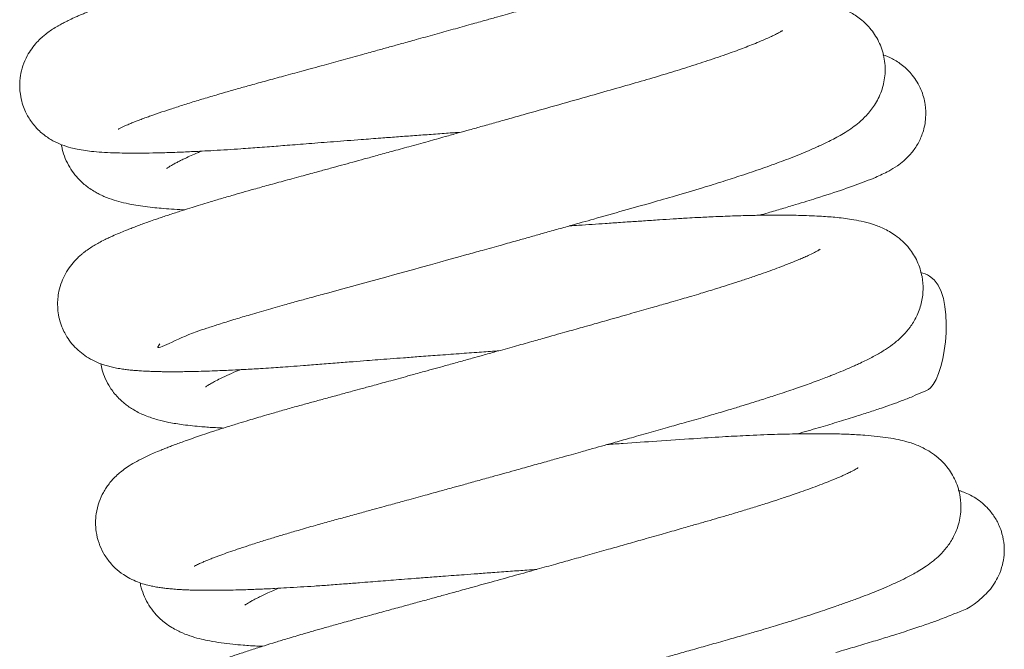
# Model space of a CAD drawing. Header units: inches. Extents: x 0 to 77643, y -44170 to 0.
# Tile 303 of 546: x 75579.49 to 75582.36, y -39654.5 to -39652.67. Entities that reach past the tile are written whole.
import ezdxf

# ---------------------------------------------------------------- set-up
doc = ezdxf.new("R2010")
doc.units = ezdxf.units.IN
doc.header["$MEASUREMENT"] = 0
doc.layers.get('0').update_dxf_attribs({"lineweight": 0})

msp = doc.modelspace()

# ---------------------------------------------------------------- linework, layer by layer
at = {"color": 7, "linetype": 'Continuous'}
for points, knots in [([(75579.77774, -39652.98465), (75579.77775, -39652.98465), (75579.77816, -39652.98441), (75579.7805, -39652.98311), (75579.78541, -39652.98062), (75579.79254, -39652.97724), (75579.80057, -39652.97366), (75579.80818, -39652.97042), (75579.81437, -39652.96786), (75579.8212, -39652.96509), (75579.83092, -39652.96124), (75579.84351, -39652.95642), (75579.85791, -39652.9511), (75579.8755, -39652.94477), (75579.89831, -39652.93682), (75579.92941, -39652.9264), (75579.96563, -39652.91473), (75580.00499, -39652.90248), (75580.04648, -39652.88997), (75580.08789, -39652.87783), (75580.12709, -39652.86662), (75580.16693, -39652.85544), (75580.21041, -39652.84351), (75580.26004, -39652.83004), (75580.31615, -39652.81472), (75580.37404, -39652.79887), (75580.43329, -39652.7826), (75580.48543, -39652.76824), (75580.53093, -39652.75568), (75580.56912, -39652.74513), (75580.60678, -39652.7347), (75580.65063, -39652.72254), (75580.70058, -39652.70867), (75580.75387, -39652.69383), (75580.80376, -39652.67991), (75580.84726, -39652.66776), (75580.88251, -39652.65789), (75580.91171, -39652.6497), (75580.93729, -39652.64252), (75580.96775, -39652.63397), (75581.01022, -39652.62202), (75581.06808, -39652.60571), (75581.13159, -39652.58776), (75581.19411, -39652.57001), (75581.25123, -39652.55379), (75581.30375, -39652.53868), (75581.35244, -39652.52421), (75581.40071, -39652.50948), (75581.45062, -39652.49373), (75581.49916, -39652.4778), (75581.54074, -39652.4636), (75581.58021, -39652.44958), (75581.61679, -39652.43602), (75581.65446, -39652.42127), (75581.68615, -39652.40805), (75581.71191, -39652.39659), (75581.73414, -39652.38609), (75581.75416, -39652.37596), (75581.77456, -39652.36474), (75581.79267, -39652.35375), (75581.81034, -39652.34172), (75581.82736, -39652.32857), (75581.84742, -39652.31024), (75581.87104, -39652.28248), (75581.89334, -39652.24156), (75581.90522, -39652.19054), (75581.90282, -39652.14453), (75581.89112, -39652.10372), (75581.87364, -39652.07085), (75581.85097, -39652.04333), (75581.82876, -39652.02397), (75581.80595, -39652.00904), (75581.78551, -39651.99865), (75581.76522, -39651.9906), (75581.74651, -39651.98471), (75581.72949, -39651.98032), (75581.71338, -39651.9769), (75581.69503, -39651.97361), (75581.67428, -39651.97061), (75581.6499, -39651.9679), (75581.62192, -39651.9655), (75581.588, -39651.96343), (75581.54796, -39651.96198), (75581.5085, -39651.96133), (75581.47206, -39651.96124), (75581.43414, -39651.96157), (75581.39075, -39651.96241), (75581.3411, -39651.96393), (75581.28786, -39651.96612), (75581.22954, -39651.96906), (75581.17311, -39651.97244), (75581.12359, -39651.97577), (75581.08399, -39651.97841), (75581.04199, -39651.98124), (75580.99426, -39651.98449), (75580.94622, -39651.98778), (75580.90554, -39651.9906), (75580.88196, -39651.99223), (75580.87171, -39651.99295)], [0.9193749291, 0.9193749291, 0.9193749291, 0.9193749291, 0.9194083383, 0.9194743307, 0.9195336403, 0.9195982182, 0.9196682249, 0.9197110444, 0.9197424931, 0.9197756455, 0.9198229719, 0.9198901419, 0.9199533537, 0.920004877, 0.9200964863, 0.9202042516, 0.9203156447, 0.9204281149, 0.9205378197, 0.9206441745, 0.9207376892, 0.9208187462, 0.9209185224, 0.9210260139, 0.9211368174, 0.9212670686, 0.9213759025, 0.9214869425, 0.9215697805, 0.9216366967, 0.9217042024, 0.9217831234, 0.9218834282, 0.9219840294, 0.9220811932, 0.9221625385, 0.922228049, 0.9222797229, 0.9223276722, 0.922373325, 0.9224534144, 0.9225716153, 0.922709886, 0.9228306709, 0.9229531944, 0.9230686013, 0.9231710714, 0.9232782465, 0.923403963, 0.9235337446, 0.9236508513, 0.9237444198, 0.9238696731, 0.9239908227, 0.9241165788, 0.9242108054, 0.9242896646, 0.924387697, 0.9244730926, 0.9245675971, 0.9246441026, 0.9247271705, 0.9248107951, 0.9249186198, 0.9250384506, 0.925149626, 0.9252534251, 0.9253224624, 0.9254125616, 0.9254875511, 0.9255660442, 0.9256299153, 0.9257039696, 0.9257864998, 0.9258558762, 0.925927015, 0.9259952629, 0.9260529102, 0.9261529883, 0.926245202, 0.926330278, 0.926458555, 0.9265916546, 0.9267081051, 0.9268050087, 0.9268945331, 0.927008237, 0.9271323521, 0.9272504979, 0.9273722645, 0.9275147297, 0.9276062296, 0.9276748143, 0.9277522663, 0.9278540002, 0.9279510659, 0.9280253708, 0.928082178, 0.928082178, 0.928082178, 0.928082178]), ([(75581.60339, -39652.06079), (75581.6034, -39652.06079), (75581.60323, -39652.06088), (75581.60032, -39652.06276), (75581.59503, -39652.06578), (75581.5881, -39652.06946), (75581.5802, -39652.07347), (75581.56993, -39652.07838), (75581.55931, -39652.08321), (75581.54957, -39652.08749), (75581.53905, -39652.09198), (75581.52505, -39652.09777), (75581.50689, -39652.10501), (75581.48577, -39652.1131), (75581.46393, -39652.12117), (75581.4322, -39652.13255), (75581.38798, -39652.14771), (75581.32861, -39652.16696), (75581.27419, -39652.18376), (75581.22596, -39652.19816), (75581.18222, -39652.21085), (75581.13513, -39652.22433), (75581.08469, -39652.23875), (75581.03036, -39652.25423), (75580.97707, -39652.26936), (75580.93122, -39652.28234), (75580.89363, -39652.29295), (75580.85714, -39652.30324), (75580.81378, -39652.31544), (75580.75908, -39652.33078), (75580.6922, -39652.34949), (75580.63499, -39652.36543), (75580.59425, -39652.37676), (75580.57514, -39652.38206), (75580.56267, -39652.38552), (75580.55387, -39652.38796), (75580.5423, -39652.39117), (75580.50814, -39652.40062), (75580.45617, -39652.41498), (75580.38874, -39652.43354), (75580.32424, -39652.45123), (75580.25501, -39652.47013), (75580.18076, -39652.49033), (75580.10578, -39652.51056), (75580.04554, -39652.52743), (75580.00002, -39652.54049), (75579.96173, -39652.55168), (75579.91969, -39652.56427), (75579.8761, -39652.57771), (75579.83839, -39652.58974), (75579.80841, -39652.5996), (75579.78604, -39652.60716), (75579.76807, -39652.61337), (75579.75212, -39652.61901), (75579.73502, -39652.62517), (75579.7162, -39652.63217), (75579.69762, -39652.63935), (75579.68248, -39652.64543), (75579.67075, -39652.6503), (75579.6601, -39652.65486), (75579.64696, -39652.66068), (75579.63533, -39652.66612), (75579.62562, -39652.67092), (75579.61927, -39652.67417), (75579.61396, -39652.67696), (75579.60792, -39652.68024), (75579.60091, -39652.68422), (75579.59131, -39652.68995), (75579.57955, -39652.69759), (75579.56687, -39652.70692), (75579.55354, -39652.71814), (75579.54037, -39652.73097), (75579.52519, -39652.74935), (75579.51079, -39652.7722), (75579.49923, -39652.79855), (75579.49271, -39652.82485), (75579.49037, -39652.84621), (75579.49009, -39652.86412), (75579.4919, -39652.88523), (75579.49683, -39652.90774), (75579.50448, -39652.92858), (75579.51286, -39652.94544), (75579.52213, -39652.96036), (75579.53384, -39652.97566), (75579.54695, -39652.9894), (75579.56128, -39653.00156), (75579.57448, -39653.01087), (75579.59158, -39653.02107), (75579.61505, -39653.03166), (75579.63777, -39653.03863), (75579.6599, -39653.04371), (75579.68189, -39653.04734), (75579.70778, -39653.05034), (75579.73765, -39653.05258), (75579.77075, -39653.05398), (75579.80459, -39653.05461), (75579.83957, -39653.05467), (75579.87898, -39653.05417), (75579.92404, -39653.053), (75579.97215, -39653.05117), (75580.01625, -39653.04907), (75580.05734, -39653.04683), (75580.09509, -39653.04455), (75580.13106, -39653.04219), (75580.16238, -39653.04), (75580.19024, -39653.03796), (75580.22574, -39653.03526), (75580.27325, -39653.03144), (75580.33534, -39653.02658), (75580.40731, -39653.02101), (75580.47768, -39653.01564), (75580.53922, -39653.01101), (75580.5892, -39653.00727), (75580.63629, -39653.00379), (75580.68484, -39653.00023), (75580.732, -39652.99679), (75580.76303, -39652.99455), (75580.77721, -39652.99353)], [0.0753856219, 0.0753856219, 0.0753856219, 0.0753856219, 0.075410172, 0.0754750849, 0.0755554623, 0.0755994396, 0.0756567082, 0.0757318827, 0.075788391, 0.0758309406, 0.0758761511, 0.075934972, 0.0760109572, 0.076091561, 0.0761664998, 0.0762320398, 0.076393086, 0.076554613, 0.0767025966, 0.0767914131, 0.0768911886, 0.0769950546, 0.07709555, 0.0772076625, 0.0773275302, 0.0774141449, 0.0774770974, 0.0775461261, 0.0776245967, 0.0777252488, 0.0778567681, 0.0780019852, 0.0780469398, 0.0780863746, 0.0781097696, 0.0781174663, 0.0781359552, 0.0781751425, 0.0783108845, 0.0784316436, 0.0785640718, 0.0786889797, 0.0788464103, 0.0790220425, 0.0791706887, 0.0792522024, 0.0793420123, 0.0794489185, 0.0795707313, 0.0796906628, 0.0797699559, 0.079841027, 0.0799015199, 0.0799477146, 0.0800007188, 0.0800793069, 0.0801598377, 0.0802185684, 0.0802664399, 0.0803101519, 0.0803596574, 0.0804451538, 0.0804793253, 0.0805010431, 0.0805290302, 0.0805618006, 0.0805969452, 0.0806345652, 0.0807046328, 0.0807685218, 0.0808136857, 0.0808786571, 0.0809374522, 0.0809943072, 0.0810635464, 0.0811257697, 0.0811601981, 0.0811934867, 0.0812328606, 0.0812861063, 0.081329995, 0.0813652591, 0.0813999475, 0.0814376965, 0.0814857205, 0.081525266, 0.0815637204, 0.0816037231, 0.0816856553, 0.0817858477, 0.0818658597, 0.0819712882, 0.0820789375, 0.0822105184, 0.0823472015, 0.0824635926, 0.0825712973, 0.0826932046, 0.0828264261, 0.082956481, 0.0830768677, 0.0831581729, 0.083251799, 0.08333923, 0.0833999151, 0.083456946, 0.083518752, 0.0836250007, 0.0837512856, 0.0838923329, 0.0840452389, 0.0841513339, 0.0842361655, 0.0843216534, 0.084409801, 0.0845013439, 0.0845784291, 0.0845784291, 0.0845784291, 0.0845784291]), ([(75579.89884, -39653.61039), (75579.89568, -39653.6144), (75579.88046, -39653.63523), (75579.95847, -39653.58972), (75580.0355, -39653.5649), (75580.07199, -39653.55295), (75580.11198, -39653.5405), (75580.15842, -39653.52647), (75580.20758, -39653.51209), (75580.25712, -39653.49804), (75580.30111, -39653.48585), (75580.34197, -39653.47476), (75580.49408, -39653.43332), (75580.66793, -39653.38543), (75580.84257, -39653.33685), (75580.89187, -39653.32311), (75580.93826, -39653.31016), (75580.97833, -39653.29895), (75581.01657, -39653.28823), (75581.05621, -39653.27711), (75581.10629, -39653.26303), (75581.17182, -39653.24457), (75581.25098, -39653.22219), (75581.33024, -39653.19968), (75581.40723, -39653.17776), (75581.4772, -39653.15693), (75581.54069, -39653.13721), (75581.58784, -39653.12196), (75581.62519, -39653.10946), (75581.65523, -39653.09912), (75581.68429, -39653.08881), (75581.71264, -39653.07842), (75581.74115, -39653.06759), (75581.76956, -39653.0563), (75581.79326, -39653.04639), (75581.81167, -39653.03833), (75581.82627, -39653.03171), (75581.84208, -39653.02425), (75581.85947, -39653.01558), (75581.87823, -39653.00556), (75581.89824, -39652.99385), (75581.91791, -39652.98093), (75581.9391, -39652.96458), (75581.9595, -39652.94577), (75581.98417, -39652.9155), (75582.00413, -39652.87662), (75582.01524, -39652.82958), (75582.01383, -39652.78073), (75581.99951, -39652.73352), (75581.973, -39652.6918), (75581.94461, -39652.66416), (75581.91047, -39652.64211), (75581.88216, -39652.62963), (75581.85546, -39652.62097), (75581.82953, -39652.61483), (75581.80652, -39652.61066), (75581.78372, -39652.60745), (75581.76141, -39652.60493), (75581.73841, -39652.60293), (75581.71618, -39652.60143), (75581.69542, -39652.60034), (75581.67136, -39652.59937), (75581.63225, -39652.59834), (75581.57993, -39652.59803), (75581.522, -39652.59886), (75581.46556, -39652.60037), (75581.40583, -39652.60267), (75581.33392, -39652.60628), (75581.25899, -39652.61099), (75581.17721, -39652.61651), (75581.09447, -39652.62212), (75581.02756, -39652.62673), (75580.99143, -39652.62924), (75580.98244, -39652.62987)], [0.9065676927, 0.9065676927, 0.9065676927, 0.9065676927, 0.9066628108, 0.9072491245, 0.9073536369, 0.9074582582, 0.9075856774, 0.9076955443, 0.9078272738, 0.9079520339, 0.9080434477, 0.9081233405, 0.908218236, 0.9090091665, 0.9090915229, 0.9091962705, 0.9092847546, 0.9093514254, 0.9094215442, 0.9095006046, 0.9095764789, 0.9097081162, 0.9098802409, 0.9100463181, 0.9101950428, 0.9103725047, 0.9105153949, 0.9106466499, 0.9107274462, 0.9108108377, 0.9108942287, 0.9109778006, 0.9110668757, 0.9111652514, 0.9112644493, 0.9113226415, 0.9113744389, 0.9114372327, 0.9115144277, 0.9115979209, 0.9116909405, 0.9117942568, 0.9118830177, 0.9119847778, 0.912090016, 0.9121998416, 0.9122983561, 0.912401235, 0.9125019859, 0.912602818, 0.9127123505, 0.9128104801, 0.9129051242, 0.9130253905, 0.9131214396, 0.9132292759, 0.9133080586, 0.9133920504, 0.913487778, 0.9135569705, 0.9136232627, 0.9136949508, 0.9137869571, 0.913980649, 0.9141316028, 0.9142374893, 0.9143923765, 0.9145449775, 0.9147083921, 0.9148607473, 0.9150368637, 0.9151877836, 0.9152376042, 0.9152376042, 0.9152376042, 0.9152376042]), ([(75581.71422, -39652.69753), (75581.71422, -39652.69753), (75581.71402, -39652.69767), (75581.71261, -39652.69859), (75581.71027, -39652.7), (75581.70717, -39652.70179), (75581.70131, -39652.70502), (75581.69271, -39652.70946), (75581.67919, -39652.71593), (75581.6631, -39652.72319), (75581.64274, -39652.73183), (75581.62027, -39652.74084), (75581.59058, -39652.75225), (75581.54879, -39652.76747), (75581.49235, -39652.78671), (75581.43155, -39652.80628), (75581.36901, -39652.82551), (75581.30268, -39652.84499), (75581.23123, -39652.86539), (75581.15106, -39652.88829), (75581.06388, -39652.91303), (75580.98622, -39652.93496), (75580.92554, -39652.95203), (75580.88198, -39652.96425), (75580.84108, -39652.9757), (75580.80373, -39652.98614), (75580.76736, -39652.99629), (75580.72703, -39653.00751), (75580.67891, -39653.02088), (75580.62698, -39653.03527), (75580.57739, -39653.04897), (75580.53412, -39653.06089), (75580.49622, -39653.07131), (75580.46171, -39653.08078), (75580.4287, -39653.08982), (75580.39539, -39653.09892), (75580.358, -39653.10912), (75580.31392, -39653.12111), (75580.26519, -39653.13431), (75580.21722, -39653.14733), (75580.17584, -39653.15883), (75580.14012, -39653.16894), (75580.10569, -39653.17884), (75580.0713, -39653.18892), (75580.03904, -39653.19857), (75580.01124, -39653.20706), (75579.98459, -39653.21533), (75579.95531, -39653.22463), (75579.92334, -39653.23505), (75579.89529, -39653.24452), (75579.87273, -39653.25236), (75579.85531, -39653.25858), (75579.83968, -39653.26429), (75579.82504, -39653.26978), (75579.81143, -39653.27502), (75579.79679, -39653.28082), (75579.77948, -39653.28795), (75579.76285, -39653.29519), (75579.74836, -39653.30188), (75579.73544, -39653.30816), (75579.72156, -39653.31537), (75579.70746, -39653.32341), (75579.69365, -39653.33213), (75579.6826, -39653.33993), (75579.67216, -39653.34824), (75579.66522, -39653.35416), (75579.65163, -39653.36722), (75579.63833, -39653.38275), (75579.62368, -39653.40491), (75579.61218, -39653.42951), (75579.6047, -39653.45433), (75579.60118, -39653.47811), (75579.60055, -39653.49645), (75579.60178, -39653.51666), (75579.60559, -39653.53792), (75579.61247, -39653.55942), (75579.62207, -39653.58038), (75579.63463, -39653.60061), (75579.65118, -39653.62043), (75579.67045, -39653.63785), (75579.69253, -39653.65292), (75579.71628, -39653.66479), (75579.73669, -39653.67208), (75579.75397, -39653.67689), (75579.76963, -39653.68039), (75579.78526, -39653.68312), (75579.80103, -39653.68529), (75579.81563, -39653.68688), (75579.83023, -39653.68816), (75579.84727, -39653.68934), (75579.86569, -39653.69027), (75579.88327, -39653.69086), (75579.89687, -39653.69119), (75579.9088, -39653.69139), (75579.92063, -39653.69151), (75579.93454, -39653.69157), (75579.95108, -39653.69154), (75579.97187, -39653.69133), (75579.99724, -39653.69089), (75580.02699, -39653.69012), (75580.05779, -39653.68906), (75580.08577, -39653.68792), (75580.11408, -39653.68662), (75580.14861, -39653.68485), (75580.18616, -39653.68269), (75580.22167, -39653.68044), (75580.25107, -39653.67847), (75580.28248, -39653.67625), (75580.32069, -39653.67341), (75580.36584, -39653.66981), (75580.41426, -39653.66599), (75580.46031, -39653.6624), (75580.49981, -39653.65934), (75580.53559, -39653.65659), (75580.57112, -39653.65388), (75580.61115, -39653.65085), (75580.65723, -39653.64738), (75580.71112, -39653.64336), (75580.76991, -39653.63902), (75580.82792, -39653.63479), (75580.86679, -39653.63198), (75580.88589, -39653.6306), (75580.88774, -39653.63047)], [0.0882242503, 0.0882242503, 0.0882242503, 0.0882242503, 0.0882417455, 0.0883043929, 0.0883548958, 0.0883906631, 0.088429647, 0.0885288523, 0.0885944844, 0.0886804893, 0.088783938, 0.0888726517, 0.0889508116, 0.0891097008, 0.0892830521, 0.0894396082, 0.0895863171, 0.0897375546, 0.0898910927, 0.0900474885, 0.090233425, 0.0904112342, 0.090497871, 0.0905806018, 0.0906587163, 0.0907291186, 0.0907911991, 0.0908634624, 0.0909561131, 0.0910623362, 0.0911572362, 0.0912385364, 0.0913107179, 0.0913768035, 0.0914404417, 0.0915058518, 0.0915757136, 0.0916663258, 0.0917767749, 0.0918824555, 0.0919770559, 0.0920534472, 0.0921274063, 0.0922192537, 0.092304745, 0.09237239, 0.0924378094, 0.0925197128, 0.0926182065, 0.0927209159, 0.0927867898, 0.0928427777, 0.0929005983, 0.0929551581, 0.0930070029, 0.0930590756, 0.0931329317, 0.0932248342, 0.0932848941, 0.0933378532, 0.0934162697, 0.0934873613, 0.0935514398, 0.093617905, 0.0936478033, 0.0936884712, 0.0937290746, 0.0937944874, 0.0938579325, 0.0939149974, 0.0939723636, 0.0940172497, 0.094055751, 0.0940888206, 0.0941369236, 0.0941839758, 0.0942231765, 0.0942755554, 0.094329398, 0.0943868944, 0.094448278, 0.0945256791, 0.0946112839, 0.0946693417, 0.0947333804, 0.0948119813, 0.0948775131, 0.0949442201, 0.0950003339, 0.0950672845, 0.0951573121, 0.0952197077, 0.0952643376, 0.0953051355, 0.0953457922, 0.0953860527, 0.0954444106, 0.0955059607, 0.095580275, 0.0956718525, 0.0957596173, 0.095831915, 0.0958916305, 0.0959744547, 0.0960862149, 0.0961567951, 0.0962165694, 0.0962823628, 0.0963620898, 0.0964609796, 0.0965640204, 0.0966561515, 0.0967340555, 0.0967941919, 0.0968627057, 0.0969368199, 0.0970199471, 0.0971197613, 0.0972345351, 0.0973419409, 0.09743577, 0.0974458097, 0.0974458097, 0.0974458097, 0.0974458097]), ([(75581.64724, -39653.23566), (75581.65587, -39653.23319), (75581.67836, -39653.22669), (75581.71403, -39653.21623), (75581.75162, -39653.20498), (75581.78458, -39653.19491), (75581.86363, -39653.17026), (75581.93181, -39653.14707), (75581.98347, -39653.12622), (75582.00548, -39653.11642), (75582.02583, -39653.10627), (75582.04539, -39653.0948), (75582.06778, -39653.07839), (75582.09151, -39653.05489), (75582.11016, -39653.02793), (75582.12602, -39652.99236), (75582.13362, -39652.95374), (75582.13208, -39652.91061), (75582.11973, -39652.86697), (75582.09596, -39652.82768), (75582.06515, -39652.79756), (75582.03428, -39652.77816), (75582.01593, -39652.77061), (75582.00743, -39652.76765)], [0.9151035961, 0.9151035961, 0.9151035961, 0.9151035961, 0.9151672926, 0.9152719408, 0.9153809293, 0.9154754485, 0.9155575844, 0.9161024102, 0.9162444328, 0.9163503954, 0.916453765, 0.9165802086, 0.9166529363, 0.9167316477, 0.9168062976, 0.9168764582, 0.9169615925, 0.9170367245, 0.9171242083, 0.917221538, 0.9173050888, 0.9173878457, 0.9174725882, 0.9174725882, 0.9174725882, 0.9174725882]), ([(75579.61179, -39653.03003), (75579.6125, -39653.03421), (75579.61724, -39653.05745), (75579.63, -39653.08816), (75579.65104, -39653.11832), (75579.66725, -39653.13579), (75579.68184, -39653.14847), (75579.69541, -39653.1586), (75579.7092, -39653.16724), (75579.72265, -39653.17447), (75579.74249, -39653.18368), (75579.76478, -39653.19165), (75579.79363, -39653.19953), (75579.8212, -39653.20513), (75579.84899, -39653.20953), (75579.87611, -39653.21285), (75579.904, -39653.21552), (75579.93302, -39653.21768), (75579.95633, -39653.21895), (75579.96938, -39653.21952), (75579.97125, -39653.2196)], [0.0769561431, 0.0769561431, 0.0769561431, 0.0769561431, 0.0769836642, 0.0771093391, 0.0771692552, 0.0772325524, 0.0772745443, 0.077317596, 0.0773719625, 0.0774136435, 0.0774625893, 0.0775771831, 0.0776869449, 0.0778033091, 0.0779022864, 0.0780065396, 0.0780914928, 0.0781892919, 0.078288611, 0.0783051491, 0.0783051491, 0.0783051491, 0.0783051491]), ([(75579.91801, -39653.0996), (75579.918, -39653.09961), (75579.919, -39653.09882), (75579.92354, -39653.09577), (75579.93007, -39653.09173), (75579.94003, -39653.0861), (75579.95093, -39653.08037), (75579.96141, -39653.07513), (75579.97418, -39653.069), (75579.98977, -39653.06186), (75580.00603, -39653.05478), (75580.0164, -39653.05041), (75580.0202, -39653.04883)], [0.92402067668, 0.92402067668, 0.92402067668, 0.92402067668, 0.92409837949, 0.92415186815, 0.92423302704, 0.92431862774, 0.92438232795, 0.92443638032, 0.92449266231, 0.92457154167, 0.92464745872, 0.9246896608, 0.9246896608, 0.9246896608, 0.9246896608]), ([(75579.99886, -39654.2585), (75579.9989, -39654.25848), (75580.00002, -39654.25782), (75580.00457, -39654.25544), (75580.01093, -39654.25237), (75580.01836, -39654.24898), (75580.02828, -39654.24467), (75580.04099, -39654.23944), (75580.05402, -39654.23433), (75580.06555, -39654.22995), (75580.07999, -39654.22459), (75580.09929, -39654.21767), (75580.1252, -39654.20872), (75580.15637, -39654.19835), (75580.19159, -39654.18706), (75580.22838, -39654.17566), (75580.26466, -39654.16472), (75580.30517, -39654.15279), (75580.34858, -39654.14035), (75580.39331, -39654.12783), (75580.435, -39654.11644), (75580.47586, -39654.10534), (75580.513, -39654.09521), (75580.54487, -39654.0865), (75580.5767, -39654.07778), (75580.61647, -39654.06688), (75580.66393, -39654.05384), (75580.71109, -39654.04085), (75580.75055, -39654.02996), (75580.78714, -39654.01985), (75580.82543, -39654.00925), (75580.86435, -39653.99846), (75580.90088, -39653.98831), (75580.93801, -39653.97799), (75580.9795, -39653.96643), (75581.02311, -39653.95427), (75581.06274, -39653.94319), (75581.09619, -39653.93383), (75581.1286, -39653.92475), (75581.16083, -39653.91571), (75581.1947, -39653.90619), (75581.23214, -39653.89566), (75581.27817, -39653.88268), (75581.33115, -39653.86772), (75581.3843, -39653.85266), (75581.4276, -39653.84036), (75581.46213, -39653.83053), (75581.48868, -39653.82297), (75581.51225, -39653.81615), (75581.53488, -39653.80954), (75581.56146, -39653.80166), (75581.59178, -39653.79253), (75581.62073, -39653.78362), (75581.64328, -39653.77655), (75581.66166, -39653.77072), (75581.68031, -39653.76473), (75581.70234, -39653.75754), (75581.72683, -39653.74939), (75581.75193, -39653.74084), (75581.77588, -39653.73249), (75581.79901, -39653.72422), (75581.82085, -39653.7162), (75581.84004, -39653.70895), (75581.85883, -39653.70168), (75581.87991, -39653.69329), (75581.90091, -39653.68455), (75581.91791, -39653.67717), (75581.93065, -39653.67146), (75581.94415, -39653.66522), (75581.95934, -39653.65789), (75581.97543, -39653.64967), (75581.99525, -39653.63887), (75582.0168, -39653.62587), (75582.0419, -39653.60801), (75582.06439, -39653.58854), (75582.08745, -39653.56186), (75582.10599, -39653.53222), (75582.12036, -39653.4941), (75582.12596, -39653.45394), (75582.12272, -39653.41133), (75582.10919, -39653.36929), (75582.08214, -39653.3261), (75582.04566, -39653.29324), (75582.00803, -39653.27258), (75581.97582, -39653.26062), (75581.94548, -39653.25279), (75581.91034, -39653.2463), (75581.87057, -39653.24146), (75581.81998, -39653.23771), (75581.76722, -39653.23569), (75581.71285, -39653.23504), (75581.66467, -39653.23529), (75581.61725, -39653.23615), (75581.56759, -39653.23761), (75581.52358, -39653.23937), (75581.48904, -39653.24101), (75581.46365, -39653.2423), (75581.43319, -39653.24398), (75581.39641, -39653.2462), (75581.35408, -39653.24901), (75581.31169, -39653.25184), (75581.27364, -39653.2544), (75581.23645, -39653.25692), (75581.18763, -39653.26025), (75581.13758, -39653.2637), (75581.10226, -39653.26616), (75581.09296, -39653.26681)], [0.8937692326, 0.8937692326, 0.8937692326, 0.8937692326, 0.8938355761, 0.8939123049, 0.8939736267, 0.8940206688, 0.8940883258, 0.8941743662, 0.8942346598, 0.8942831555, 0.8943314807, 0.8944196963, 0.8945103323, 0.894610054, 0.8947265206, 0.8948285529, 0.8949190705, 0.895014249, 0.8951344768, 0.8952300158, 0.8953206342, 0.8954099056, 0.8954917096, 0.8955527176, 0.8956056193, 0.8956846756, 0.8957907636, 0.8958848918, 0.8959580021, 0.8960169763, 0.8960932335, 0.896174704, 0.8962360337, 0.8962981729, 0.8963825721, 0.8964680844, 0.8965421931, 0.8966048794, 0.896656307, 0.8967252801, 0.8967877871, 0.8968497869, 0.8969406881, 0.8970552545, 0.897162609, 0.8972613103, 0.8973225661, 0.8973799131, 0.8974309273, 0.8974754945, 0.8975287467, 0.8976081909, 0.8976823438, 0.8977320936, 0.897770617, 0.8978169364, 0.8978711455, 0.8979387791, 0.8980090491, 0.8980748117, 0.8981401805, 0.8982103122, 0.8982713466, 0.8983204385, 0.8983963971, 0.8984859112, 0.8985429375, 0.8985882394, 0.8986344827, 0.8987057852, 0.8987752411, 0.898846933, 0.8989744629, 0.8990826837, 0.8992059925, 0.899291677, 0.8993848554, 0.899476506, 0.8995630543, 0.8996429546, 0.8997407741, 0.8998358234, 0.8999705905, 0.9000891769, 0.9002116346, 0.900342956, 0.9004600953, 0.9006461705, 0.9008055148, 0.9010005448, 0.9011468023, 0.9012752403, 0.901387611, 0.9015063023, 0.9016339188, 0.9016898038, 0.9017357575, 0.9017998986, 0.9018859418, 0.9019671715, 0.9020604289, 0.902141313, 0.9021917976, 0.9022770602, 0.9024217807, 0.9024733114, 0.9024733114, 0.9024733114, 0.9024733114]), ([(75581.82484, -39653.33441), (75581.82483, -39653.33441), (75581.82452, -39653.33463), (75581.82235, -39653.33604), (75581.81621, -39653.33963), (75581.80526, -39653.3454), (75581.79176, -39653.35194), (75581.77684, -39653.35868), (75581.76034, -39653.3658), (75581.74236, -39653.37318), (75581.72166, -39653.38133), (75581.69905, -39653.3899), (75581.67249, -39653.39958), (75581.64336, -39653.40982), (75581.61167, -39653.42059), (75581.58108, -39653.43065), (75581.55157, -39653.44011), (75581.51843, -39653.4505), (75581.4839, -39653.46103), (75581.45226, -39653.47045), (75581.42756, -39653.4777), (75581.40172, -39653.48515), (75581.36919, -39653.49448), (75581.32693, -39653.50658), (75581.27407, -39653.52166), (75581.21899, -39653.53732), (75581.17215, -39653.55059), (75581.13835, -39653.56015), (75581.11217, -39653.56754), (75581.08648, -39653.57478), (75581.05728, -39653.583), (75581.02263, -39653.59274), (75580.98059, -39653.60453), (75580.93175, -39653.6182), (75580.88381, -39653.63158), (75580.84276, -39653.643), (75580.80665, -39653.65304), (75580.77064, -39653.66303), (75580.73475, -39653.67296), (75580.70133, -39653.6822), (75580.66722, -39653.69161), (75580.62382, -39653.70356), (75580.57486, -39653.717), (75580.5281, -39653.7298), (75580.49061, -39653.74003), (75580.45692, -39653.74921), (75580.42088, -39653.75901), (75580.38315, -39653.76924), (75580.34612, -39653.77925), (75580.30967, -39653.78928), (75580.27173, -39653.79988), (75580.23602, -39653.81006), (75580.20611, -39653.81874), (75580.1812, -39653.82606), (75580.15597, -39653.83359), (75580.12681, -39653.84243), (75580.09136, -39653.85343), (75580.05616, -39653.86468), (75580.02493, -39653.87499), (75579.99927, -39653.88372), (75579.97817, -39653.89109), (75579.95963, -39653.89776), (75579.944, -39653.90354), (75579.92977, -39653.90894), (75579.91609, -39653.91427), (75579.90023, -39653.92065), (75579.88312, -39653.92784), (75579.86565, -39653.93564), (75579.84721, -39653.94439), (75579.82621, -39653.9554), (75579.8068, -39653.96717), (75579.78525, -39653.98251), (75579.76679, -39653.99896), (75579.75178, -39654.01641), (75579.7418, -39654.03024), (75579.73195, -39654.04652), (75579.72066, -39654.07099), (75579.71292, -39654.1017), (75579.71072, -39654.13119), (75579.71281, -39654.16035), (75579.72034, -39654.19081), (75579.73198, -39654.21631), (75579.74364, -39654.23481), (75579.75529, -39654.24989), (75579.77018, -39654.26565), (75579.79172, -39654.28269), (75579.81312, -39654.29517), (75579.83426, -39654.30459), (75579.85486, -39654.31137), (75579.8729, -39654.31583), (75579.88927, -39654.31897), (75579.90358, -39654.32117), (75579.91744, -39654.32289), (75579.93232, -39654.3244), (75579.94718, -39654.32557), (75579.96103, -39654.32642), (75579.97249, -39654.327), (75579.98461, -39654.3275), (75580.00025, -39654.32798), (75580.01955, -39654.32836), (75580.04138, -39654.32852), (75580.06365, -39654.32847), (75580.08729, -39654.3282), (75580.11366, -39654.32769), (75580.14069, -39654.32694), (75580.16586, -39654.32608), (75580.18756, -39654.32522), (75580.20981, -39654.32425), (75580.23666, -39654.32296), (75580.27015, -39654.32117), (75580.30851, -39654.3189), (75580.3498, -39654.31623), (75580.39361, -39654.31316), (75580.43759, -39654.30986), (75580.47808, -39654.30661), (75580.51202, -39654.30394), (75580.54241, -39654.30155), (75580.57249, -39654.29921), (75580.60529, -39654.29667), (75580.64168, -39654.29387), (75580.68191, -39654.2908), (75580.72071, -39654.28786), (75580.75552, -39654.28524), (75580.78952, -39654.28269), (75580.82695, -39654.27991), (75580.87205, -39654.27658), (75580.92001, -39654.27307), (75580.96302, -39654.26995), (75580.98872, -39654.26809), (75580.99829, -39654.26741)], [0.1011015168, 0.1011015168, 0.1011015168, 0.1011015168, 0.1011326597, 0.1011900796, 0.101282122, 0.101363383, 0.1014676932, 0.1015386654, 0.1016026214, 0.1017031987, 0.101762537, 0.1018518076, 0.101936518, 0.1020250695, 0.1021206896, 0.1022105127, 0.102272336, 0.1023507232, 0.1024591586, 0.1025205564, 0.1025704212, 0.1026265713, 0.102692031, 0.1027818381, 0.102894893, 0.1030189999, 0.1031140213, 0.1031717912, 0.1032165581, 0.1032659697, 0.1033200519, 0.1033841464, 0.1034636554, 0.1035586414, 0.1036599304, 0.1037335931, 0.1037896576, 0.1038633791, 0.1039368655, 0.1039929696, 0.1040535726, 0.1041319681, 0.1042428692, 0.1043387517, 0.1044086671, 0.1044681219, 0.1045440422, 0.1046314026, 0.1047058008, 0.1047819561, 0.1048706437, 0.1049613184, 0.1050302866, 0.1050848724, 0.1051436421, 0.1052204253, 0.1053118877, 0.105428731, 0.105522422, 0.1055962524, 0.1056728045, 0.1057341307, 0.1057910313, 0.1058439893, 0.1058963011, 0.1059531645, 0.1060402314, 0.1061179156, 0.1061925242, 0.1063133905, 0.1064187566, 0.1064967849, 0.1066099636, 0.1066525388, 0.1066863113, 0.1067225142, 0.1067906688, 0.1068636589, 0.106915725, 0.1069685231, 0.1070369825, 0.1071012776, 0.1071362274, 0.1071710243, 0.1072200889, 0.1072888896, 0.1073461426, 0.1074202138, 0.1074935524, 0.107581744, 0.1076435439, 0.1077098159, 0.1077682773, 0.1078306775, 0.1079051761, 0.1079574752, 0.1079982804, 0.1080414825, 0.1080967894, 0.108173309, 0.1082476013, 0.1083184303, 0.108389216, 0.1084667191, 0.1085524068, 0.1086181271, 0.1086710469, 0.1087240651, 0.1087899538, 0.1088722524, 0.108967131, 0.1090584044, 0.1091513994, 0.1092547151, 0.109338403, 0.1094025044, 0.1094614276, 0.1095208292, 0.1095806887, 0.109653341, 0.1097309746, 0.1098100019, 0.1098719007, 0.1099253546, 0.1099985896, 0.1100782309, 0.1101725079, 0.1102601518, 0.1103121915, 0.1103121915, 0.1103121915, 0.1103121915]), ([(75581.75891, -39653.87252), (75581.77964, -39653.86657), (75581.81896, -39653.85513), (75581.87463, -39653.83849), (75581.92328, -39653.82347), (75581.96637, -39653.80969), (75582.00242, -39653.7977), (75582.03392, -39653.78678), (75582.06489, -39653.77535), (75582.09409, -39653.76442), (75582.12103, -39653.75056), (75582.18752, -39653.73263), (75582.22591, -39653.43773), (75582.12584, -39653.40449), (75582.11752, -39653.40212)], [0.9024239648, 0.9024239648, 0.9024239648, 0.9024239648, 0.9025767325, 0.9027234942, 0.9028781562, 0.9030095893, 0.903142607, 0.903262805, 0.9033805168, 0.9035435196, 0.9036931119, 0.9038176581, 0.9045932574, 0.904673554, 0.904673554, 0.904673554, 0.904673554]), ([(75579.72649, -39653.66816), (75579.72763, -39653.67439), (75579.73108, -39653.68917), (75579.7396, -39653.71262), (75579.75145, -39653.73447), (75579.76407, -39653.75223), (75579.77669, -39653.76678), (75579.78779, -39653.77738), (75579.79914, -39653.78682), (75579.81037, -39653.79503), (75579.83056, -39653.80773), (75579.85869, -39653.82092), (75579.89189, -39653.83168), (75579.92781, -39653.83997), (75579.9613, -39653.84541), (75579.9932, -39653.84923), (75580.01839, -39653.85159), (75580.04062, -39653.85326), (75580.06186, -39653.85457), (75580.07671, -39653.8553), (75580.08466, -39653.85564)], [0.0898321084, 0.0898321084, 0.0898321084, 0.0898321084, 0.0898731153, 0.0899301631, 0.0899954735, 0.0900359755, 0.0900789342, 0.0901236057, 0.09015409, 0.0901925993, 0.0902392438, 0.0903580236, 0.0905026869, 0.0906297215, 0.0907868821, 0.0908864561, 0.0909749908, 0.091040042, 0.091103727, 0.0911741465, 0.0911741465, 0.0911741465, 0.0911741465]), ([(75580.03216, -39653.73582), (75580.03221, -39653.73578), (75580.03292, -39653.73523), (75580.0373, -39653.73219), (75580.04529, -39653.72727), (75580.05848, -39653.71993), (75580.07632, -39653.71082), (75580.10023, -39653.6996), (75580.12046, -39653.69081), (75580.13186, -39653.68604), (75580.13279, -39653.68565)], [0.91118745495, 0.91118745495, 0.91118745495, 0.91118745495, 0.91123402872, 0.91130122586, 0.91140351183, 0.9114921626, 0.91159535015, 0.9117119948, 0.91182970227, 0.91184018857, 0.91184018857, 0.91184018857, 0.91184018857]), ([(75580.11067, -39654.89432), (75580.11018, -39654.8948), (75580.10958, -39654.89552), (75580.11407, -39654.8928), (75580.12151, -39654.88929), (75580.1319, -39654.88457), (75580.14428, -39654.87934), (75580.15831, -39654.87366), (75580.17835, -39654.86599), (75580.20218, -39654.8573), (75580.23098, -39654.84725), (75580.26481, -39654.83597), (75580.3042, -39654.82333), (75580.34283, -39654.81139), (75580.38283, -39654.79939), (75580.42142, -39654.78808), (75580.46316, -39654.77615), (75580.50235, -39654.7652), (75580.54291, -39654.75408), (75580.58943, -39654.74146), (75580.64439, -39654.72645), (75580.70523, -39654.7098), (75580.76135, -39654.69438), (75580.80899, -39654.68127), (75580.84148, -39654.67231), (75580.86667, -39654.66535), (75580.88982, -39654.65895), (75580.92379, -39654.64956), (75580.97255, -39654.63604), (75581.03593, -39654.61844), (75581.10574, -39654.599), (75581.18083, -39654.57803), (75581.25415, -39654.55748), (75581.31835, -39654.53944), (75581.36785, -39654.5255), (75581.41068, -39654.51341), (75581.45446, -39654.50103), (75581.50332, -39654.48719), (75581.55299, -39654.47306), (75581.59839, -39654.46016), (75581.63621, -39654.44919), (75581.66697, -39654.4401), (75581.69373, -39654.43205), (75581.72182, -39654.42348), (75581.7529, -39654.41381), (75581.78599, -39654.40326), (75581.81714, -39654.39308), (75581.84432, -39654.38398), (75581.87251, -39654.37432), (75581.90245, -39654.36375), (75581.93366, -39654.35233), (75581.96258, -39654.34131), (75581.99023, -39654.33033), (75582.01959, -39654.31808), (75582.04806, -39654.30539), (75582.07444, -39654.29264), (75582.09597, -39654.2813), (75582.11559, -39654.26997), (75582.13452, -39654.25785), (75582.1537, -39654.24377), (75582.17351, -39654.22642), (75582.19301, -39654.20524), (75582.21217, -39654.17702), (75582.22851, -39654.1401), (75582.23641, -39654.09868), (75582.23408, -39654.05222), (75582.22089, -39654.00805), (75582.19553, -39653.96728), (75582.16642, -39653.93909), (75582.13766, -39653.91951), (75582.10794, -39653.90508), (75582.07932, -39653.89561), (75582.05101, -39653.88872), (75582.02289, -39653.88369), (75581.99095, -39653.87956), (75581.95957, -39653.87675), (75581.92517, -39653.87455), (75581.88728, -39653.87297), (75581.84299, -39653.87213), (75581.80072, -39653.87204), (75581.75165, -39653.87255), (75581.6894, -39653.87405), (75581.61504, -39653.87705), (75581.53581, -39653.88125), (75581.44993, -39653.8869), (75581.3533, -39653.89341), (75581.26831, -39653.89924), (75581.2193, -39653.90264), (75581.20365, -39653.90373)], [0.8809515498, 0.8809515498, 0.8809515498, 0.8809515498, 0.880987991, 0.8810627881, 0.8811443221, 0.8812316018, 0.8812949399, 0.8813741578, 0.8814687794, 0.88156075, 0.8816688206, 0.8817844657, 0.8818962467, 0.8820254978, 0.8821070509, 0.8822102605, 0.8823140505, 0.8824042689, 0.8824782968, 0.8825828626, 0.8827030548, 0.8828203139, 0.8829509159, 0.8830345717, 0.8830971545, 0.883137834, 0.8831787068, 0.8832289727, 0.8833304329, 0.8834533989, 0.8835840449, 0.8837207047, 0.8838738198, 0.8839973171, 0.8840875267, 0.8841603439, 0.8842483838, 0.8843476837, 0.884455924, 0.8845558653, 0.8846361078, 0.8847025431, 0.884761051, 0.8848181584, 0.8848977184, 0.8849832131, 0.8850624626, 0.8851349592, 0.8851984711, 0.8852934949, 0.8853904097, 0.8854800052, 0.8855692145, 0.8856695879, 0.8857953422, 0.8858993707, 0.8860013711, 0.8860827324, 0.8861731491, 0.8862713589, 0.8863568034, 0.8864489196, 0.8865346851, 0.8866221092, 0.8867284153, 0.8868052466, 0.8869089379, 0.887012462, 0.8871139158, 0.887190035, 0.8872974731, 0.8874246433, 0.8875265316, 0.8876470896, 0.8877706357, 0.887904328, 0.8879892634, 0.8881294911, 0.8882656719, 0.8883828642, 0.8884795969, 0.888651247, 0.8888421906, 0.8889896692, 0.8891639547, 0.8893737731, 0.8895599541, 0.8896466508, 0.8896466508, 0.8896466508, 0.8896466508]), ([(75581.93534, -39653.97138), (75581.93532, -39653.97139), (75581.93485, -39653.97171), (75581.93231, -39653.97332), (75581.92741, -39653.97617), (75581.92017, -39653.98006), (75581.91052, -39653.98492), (75581.89939, -39653.99019), (75581.8884, -39653.99514), (75581.87739, -39653.99994), (75581.86273, -39654.00612), (75581.84235, -39654.01433), (75581.81718, -39654.02401), (75581.7899, -39654.03405), (75581.76279, -39654.04366), (75581.73976, -39654.05157), (75581.72041, -39654.05808), (75581.69891, -39654.0652), (75581.66953, -39654.07471), (75581.63291, -39654.08622), (75581.59297, -39654.09842), (75581.55488, -39654.10975), (75581.51964, -39654.11998), (75581.48659, -39654.12945), (75581.45046, -39654.1398), (75581.4082, -39654.15187), (75581.35835, -39654.16607), (75581.30571, -39654.18101), (75581.25455, -39654.19549), (75581.20471, -39654.20955), (75581.15377, -39654.22389), (75581.10223, -39654.23836), (75581.05119, -39654.25265), (75580.99637, -39654.26795), (75580.93342, -39654.28548), (75580.86807, -39654.3036), (75580.80908, -39654.31991), (75580.76294, -39654.33263), (75580.72493, -39654.34308), (75580.68863, -39654.35305), (75580.64985, -39654.36367), (75580.60794, -39654.37512), (75580.5632, -39654.38731), (75580.51499, -39654.40042), (75580.4666, -39654.41347), (75580.4215, -39654.42585), (75580.38326, -39654.43655), (75580.34857, -39654.44642), (75580.31156, -39654.45713), (75580.27363, -39654.46836), (75580.23655, -39654.47961), (75580.20118, -39654.4906), (75580.16641, -39654.50171), (75580.12334, -39654.51592), (75580.07825, -39654.53159), (75580.03658, -39654.54715), (75579.99904, -39654.56229), (75579.9651, -39654.57744), (75579.93116, -39654.59516), (75579.9052, -39654.61193), (75579.88392, -39654.63007), (75579.87048, -39654.64348), (75579.85593, -39654.6614), (75579.84334, -39654.68164), (75579.83328, -39654.70384), (75579.82652, -39654.72562), (75579.82287, -39654.74655), (75579.82164, -39654.76565), (75579.82229, -39654.78539), (75579.82535, -39654.80553), (75579.83053, -39654.82434), (75579.83696, -39654.84118), (75579.84772, -39654.8627), (75579.86464, -39654.8865), (75579.8866, -39654.90782), (75579.90774, -39654.92307), (75579.92697, -39654.93367), (75579.94348, -39654.9408), (75579.96236, -39654.94744), (75579.98089, -39654.95229), (75580.003, -39654.95653), (75580.02352, -39654.95939), (75580.04582, -39654.96166), (75580.06689, -39654.96313), (75580.08631, -39654.9641), (75580.10679, -39654.96484), (75580.13197, -39654.96535), (75580.16128, -39654.96549), (75580.19132, -39654.96525), (75580.22357, -39654.96466), (75580.25941, -39654.96365), (75580.29483, -39654.96232), (75580.32384, -39654.96102), (75580.34815, -39654.95983), (75580.37328, -39654.95851), (75580.40135, -39654.95689), (75580.42951, -39654.95516), (75580.45599, -39654.95344), (75580.48452, -39654.95148), (75580.51782, -39654.94908), (75580.55868, -39654.94596), (75580.60565, -39654.94219), (75580.65397, -39654.93841), (75580.69752, -39654.93502), (75580.73466, -39654.93215), (75580.76968, -39654.92947), (75580.80899, -39654.92648), (75580.85603, -39654.92292), (75580.90481, -39654.91927), (75580.9488, -39654.91601), (75580.98745, -39654.91316), (75581.02638, -39654.91031), (75581.06716, -39654.90734), (75581.09546, -39654.9053), (75581.10882, -39654.90434)], [0.1139735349, 0.1139735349, 0.1139735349, 0.1139735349, 0.1140149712, 0.114070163, 0.1141395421, 0.1142004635, 0.1142691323, 0.1143494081, 0.1144008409, 0.1144443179, 0.1145095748, 0.1145981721, 0.114691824, 0.1147856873, 0.1148739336, 0.1149452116, 0.1149871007, 0.1150381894, 0.1151215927, 0.1152187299, 0.1153146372, 0.1154105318, 0.1154813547, 0.1155506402, 0.1156263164, 0.115711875, 0.1158141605, 0.1159308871, 0.1160265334, 0.116114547, 0.1162197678, 0.1163185, 0.1164074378, 0.1165082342, 0.1166272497, 0.1167616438, 0.116876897, 0.1169624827, 0.1170262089, 0.1170966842, 0.1171743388, 0.1172551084, 0.1173472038, 0.1174461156, 0.1175542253, 0.1176551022, 0.1177419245, 0.1178126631, 0.1178947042, 0.118005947, 0.1180949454, 0.1181835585, 0.1182902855, 0.1183933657, 0.1185756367, 0.1187296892, 0.1188671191, 0.119036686, 0.119205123, 0.1193752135, 0.1194228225, 0.1194834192, 0.1195406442, 0.1196018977, 0.1196479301, 0.1196990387, 0.1197437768, 0.1197778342, 0.1198141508, 0.1198613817, 0.1198975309, 0.1199307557, 0.119969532, 0.1200433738, 0.1201106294, 0.1201696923, 0.1202302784, 0.120286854, 0.1203360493, 0.1204373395, 0.120523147, 0.1206163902, 0.1207156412, 0.1208152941, 0.1208780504, 0.1209460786, 0.1210475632, 0.1211482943, 0.1212400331, 0.1213307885, 0.1214359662, 0.1215410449, 0.121615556, 0.121657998, 0.1217223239, 0.1217986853, 0.1218565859, 0.1219163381, 0.1219774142, 0.1220452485, 0.1221321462, 0.1222364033, 0.1223351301, 0.12242269, 0.122492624, 0.122550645, 0.1226242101, 0.122716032, 0.1228148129, 0.1228949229, 0.1229580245, 0.1230261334, 0.1231072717, 0.12317993, 0.12317993, 0.12317993, 0.12317993]), ([(75581.87031, -39654.50945), (75581.8804, -39654.50656), (75581.90722, -39654.49882), (75581.95071, -39654.48605), (75581.99819, -39654.47175), (75582.03705, -39654.45969), (75582.06773, -39654.44993), (75582.09202, -39654.44201), (75582.11464, -39654.43446), (75582.13489, -39654.4275), (75582.15309, -39654.42107), (75582.17202, -39654.41413), (75582.19282, -39654.40632), (75582.2349, -39654.38806), (75582.26285, -39654.3834), (75582.31753, -39654.32958), (75582.33222, -39654.31008), (75582.34664, -39654.28411), (75582.3564, -39654.25646), (75582.36147, -39654.22617), (75582.36157, -39654.19535), (75582.35641, -39654.16623), (75582.34617, -39654.13748), (75582.33183, -39654.11132), (75582.31287, -39654.08799), (75582.29298, -39654.07009), (75582.27199, -39654.05579), (75582.25339, -39654.04635), (75582.23759, -39654.04021), (75582.2298, -39654.0377), (75582.227, -39654.03686)], [0.8895597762, 0.8895597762, 0.8895597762, 0.8895597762, 0.8896338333, 0.8897598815, 0.8898986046, 0.890029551, 0.8901101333, 0.8901938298, 0.8902766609, 0.8903543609, 0.8904263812, 0.8904984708, 0.8906001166, 0.8907148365, 0.8911335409, 0.8911899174, 0.8912516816, 0.8913033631, 0.8913710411, 0.8914266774, 0.8914828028, 0.891548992, 0.8915969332, 0.8916598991, 0.8917242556, 0.8917764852, 0.891829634, 0.891893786, 0.8919442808, 0.89197419, 0.89197419, 0.89197419, 0.89197419]), ([(75579.84132, -39654.30683), (75579.84224, -39654.31152), (75579.84764, -39654.33452), (75579.86157, -39654.36562), (75579.88317, -39654.39462), (75579.89988, -39654.41168), (75579.91664, -39654.42556), (75579.93322, -39654.43677), (75579.94987, -39654.44597), (75579.97017, -39654.45541), (75579.99327, -39654.46377), (75580.01946, -39654.47093), (75580.04698, -39654.4768), (75580.07699, -39654.48167), (75580.1092, -39654.48554), (75580.1381, -39654.48813), (75580.1602, -39654.48968), (75580.1784, -39654.49076), (75580.1901, -39654.49134), (75580.19742, -39654.49166), (75580.19796, -39654.49168)], [0.102709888, 0.102709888, 0.102709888, 0.102709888, 0.1027409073, 0.1028630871, 0.1029288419, 0.1029870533, 0.1030336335, 0.1030967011, 0.1031561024, 0.1032083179, 0.1033199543, 0.1034240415, 0.1035198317, 0.1036459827, 0.1037673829, 0.1038674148, 0.1039362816, 0.1039785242, 0.104039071, 0.1040439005, 0.1040439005, 0.1040439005, 0.1040439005]), ([(75580.14673, -39654.37174), (75580.14674, -39654.37174), (75580.14724, -39654.37135), (75580.15037, -39654.36912), (75580.15711, -39654.3649), (75580.16523, -39654.3602), (75580.17485, -39654.35501), (75580.18454, -39654.35005), (75580.19548, -39654.34467), (75580.20991, -39654.3379), (75580.22705, -39654.33025), (75580.23946, -39654.32495), (75580.24539, -39654.32246)], [0.89849979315, 0.89849979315, 0.89849979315, 0.89849979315, 0.89853643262, 0.89862825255, 0.89868981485, 0.89876443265, 0.89883481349, 0.8988825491, 0.89893401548, 0.89900822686, 0.89908706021, 0.89915376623, 0.89915376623, 0.89915376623, 0.89915376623])]:
    msp.add_open_spline(points, degree=3, knots=knots, dxfattribs=at)

doc.saveas('drawing.dxf')
